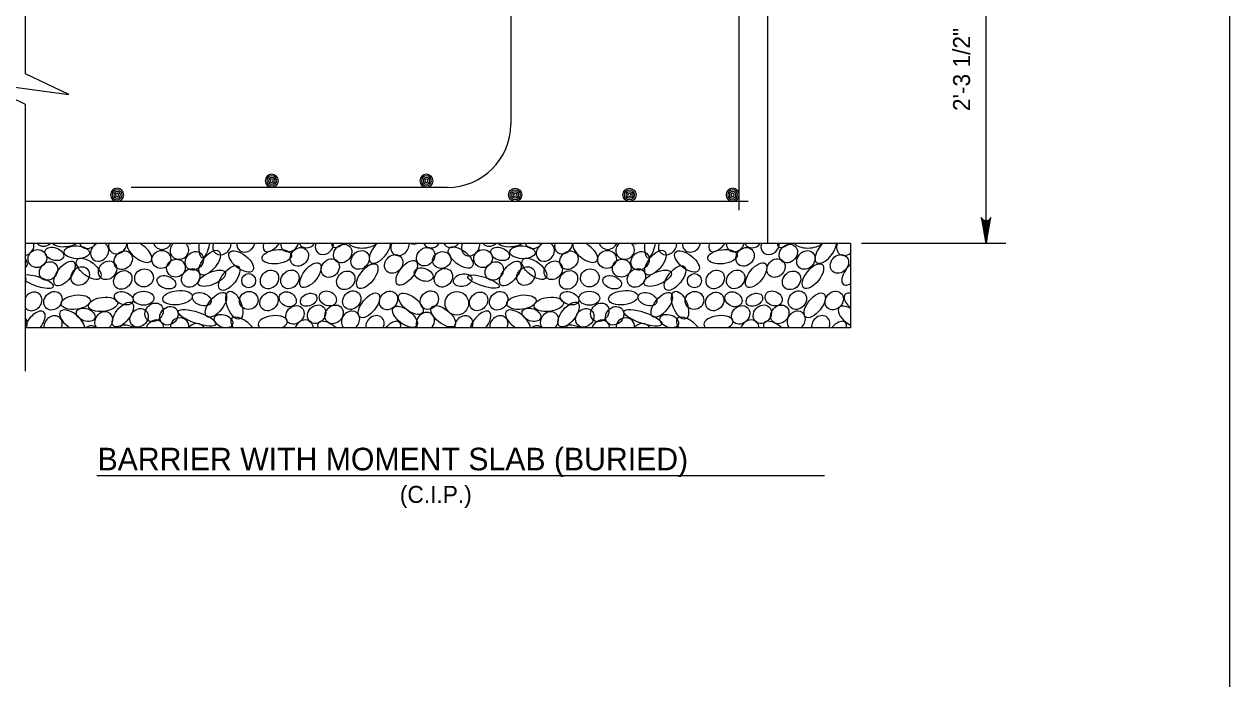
# Model space of a CAD drawing. Extents: x 638167 to 640248, y 296544 to 298920.
# Drawn here: x 639614.9 to 639832.8, y 297443 to 297561.4 of the extents above; entities that cross this region are included whole.
import ezdxf

# ---------------------------------------------------------------- set-up
doc = ezdxf.new("R2010")
doc.units = 0
doc.layers.add('1', color=7, linetype='Continuous')
doc.layers.add('50', color=7, linetype='Continuous')

# ---------------------------------------------------------------- blocks, each defined once
blk = doc.blocks.new('BAR')
at = {"layer": '50'}
for radius in [2, 1.5, 1, 0.5]:
    blk.add_circle((0, 0), radius, dxfattribs=at)

msp = doc.modelspace()

# ---------------------------------------------------------------- linework, layer by layer
at = {"layer": '1'}
for p, q in [((639832.78, 297153.48), (639832.78, 297717.48)), ((639744.14, 297527.71), (639744.14, 297617.44)), ((639615.18, 297552.37), (639615.18, 297597.82)), ((639702.86, 297590.89), (639702.86, 297543.27)), ((639788.74, 297521.68), (639788.74, 297591.54)), ((639749.22, 297589.63), (639749.22, 297521.68)), ((639615.18, 297498.62), (639615.18, 297546.83)), ((639691.43, 297531.84), (639634.28, 297531.84)), ((639745.74, 297529.3), (639615.18, 297529.3)), ((639749.22, 297521.68), (639615.18, 297521.68)), ((639764.22, 297521.68), (639749.22, 297521.68)), ((639764.22, 297521.68), (639764.22, 297506.44)), ((639792.33, 297521.68), (639766.21, 297521.68)), ((639764.22, 297506.44), (639615.18, 297506.44)), ((639628.06, 297479.73), (639759.57, 297479.73))]:
    msp.add_line(p, q, dxfattribs=at)
for points in [[(639615.18, 297546.83), (639607.01, 297550.82), (639622.99, 297548.65), (639615.18, 297552.37)], [(639788.74, 297521.68), (639789.62, 297526.38), (639789.5, 297526.2), (639789.37, 297526.02), (639789.21, 297525.93), (639789.06, 297525.83), (639788.9, 297525.81), (639788.74, 297525.78), (639788.58, 297525.81), (639788.43, 297525.83), (639788.27, 297525.93), (639788.11, 297526.02), (639787.99, 297526.2), (639787.86, 297526.38), (639788.74, 297521.68), (639787.99, 297526.2), (639788.11, 297526.02), (639788.74, 297521.68), (639788.27, 297525.93), (639788.43, 297525.83), (639788.74, 297521.68), (639788.58, 297525.81), (639788.74, 297525.78), (639788.74, 297521.68), (639788.9, 297525.81), (639789.06, 297525.83), (639788.74, 297521.68), (639789.21, 297525.93), (639789.37, 297526.02), (639788.74, 297521.68), (639789.5, 297526.2)]]:
    msp.add_lwpolyline(points, dxfattribs=at)
msp.add_circle((639693.11, 297510.89), 2.13, dxfattribs=at)
msp.add_arc((639691.43, 297543.27), 11.43, 270, 0, dxfattribs=at)
for centre, major_axis, ratio, start_param, end_param in [((639615.07, 297521.16), (1.2, 1.35), 0.844245, 4.013939, 5.673316), ((639618.68, 297522.88), (1.2, 1.35), 0.844245, 3.003443, 4.567396), ((639622.53, 297522.43), (-2.65, -0.32), 0.479042, 0.358165, 2.292462), ((639626.58, 297522.46), (1.2, 1.35), 0.844245, 2.692007, 4.878832), ((639628.58, 297520.18), (1.2, 1.35), 0.844245, 1.116568, 6.454271), ((639631.86, 297521.51), (1.2, 1.35), 0.844245, 2.112501, 5.458338), ((639635.79, 297520.21), (-2.1, 1.65), 0.479042, 0.155944, 5.032183), ((639639.92, 297522.26), (-1.58, -0.63), 0.948581, 6.248036, 8.661909), ((639642.99, 297520.48), (-1.58, -0.63), 0.948581, 5.053466, 9.856478), ((639645.09, 297523.35), (1.2, 1.35), 0.844245, 3.635828, 3.935011), ((639647.65, 297522.67), (0.54, 3.56), 0.282192, 1.89261, 4.476776), ((639650.66, 297521.34), (1.2, 1.35), 0.844245, 2.011773, 5.559066), ((639655.02, 297521.83), (1.2, 1.35), 0.844245, 2.298312, 5.272527), ((639660.04, 297522.46), (-1.65, -2.1), 0.479042, 5.423036, 7.863289), ((639662.93, 297521.9), (1.2, 1.35), 0.844245, 2.339625, 5.231214), ((639666.19, 297522.6), (1.2, 1.35), 0.844245, 2.790663, 4.780176), ((639669.18, 297521.38), (1.2, 1.35), 0.844245, 2.034448, 5.536391), ((639672.37, 297523.25), (-1.65, -2.1), 0.479042, 5.84355, 7.442775), ((639676.13, 297522.17), (-2.67, -0.09), 0.479042, 0.322822, 2.684578), ((639679.22, 297520.36), (-1.65, -2.1), 0.479042, 4.440071, 8.846254), ((639682.84, 297521.22), (1.2, 1.35), 0.844245, 1.934197, 5.636642), ((639685.63, 297523.28), (1.2, 1.35), 0.844245, 3.450124, 4.120715), ((639688.7, 297522.58), (1.2, 1.35), 0.844245, 2.775209, 4.79563), ((639692.25, 297522.68), (1.2, 1.35), 0.844245, 2.842527, 4.728312), ((639695.6, 297521.16), (1.2, 1.35), 0.844245, 1.897523, 5.673316), ((639699.21, 297522.88), (1.2, 1.35), 0.844245, 3.003443, 4.567396), ((639703.06, 297522.43), (-2.65, -0.32), 0.479042, 0.358165, 2.292462), ((639707.11, 297522.46), (1.2, 1.35), 0.844245, 2.692007, 4.878832), ((639709.11, 297520.18), (1.2, 1.35), 0.844245, 1.116568, 6.454271), ((639712.39, 297521.51), (1.2, 1.35), 0.844245, 2.112501, 5.458338), ((639716.32, 297520.21), (-2.1, 1.65), 0.479042, 0.155944, 5.032183), ((639720.45, 297522.26), (-1.58, -0.63), 0.948581, 6.248036, 8.661909), ((639723.52, 297520.48), (-1.58, -0.63), 0.948581, 5.053466, 9.856478), ((639725.62, 297523.35), (1.2, 1.35), 0.844245, 3.635828, 3.935011), ((639728.17, 297522.67), (0.54, 3.56), 0.282192, 1.89261, 4.476776), ((639731.18, 297521.34), (1.2, 1.35), 0.844245, 2.011773, 5.559066), ((639735.55, 297521.83), (1.2, 1.35), 0.844245, 2.298312, 5.272527), ((639740.57, 297522.46), (-1.65, -2.1), 0.479042, 5.423036, 7.863289), ((639743.46, 297521.9), (1.2, 1.35), 0.844245, 2.339625, 5.231214), ((639746.72, 297522.6), (1.2, 1.35), 0.844245, 2.790663, 4.780176), ((639749.71, 297521.38), (1.2, 1.35), 0.844245, 2.034448, 5.536391), ((639752.9, 297523.25), (-1.65, -2.1), 0.479042, 5.84355, 7.442775), ((639756.66, 297522.17), (-2.67, -0.09), 0.479042, 0.322822, 2.684578), ((639759.75, 297520.36), (-1.65, -2.1), 0.479042, 4.440071, 8.846254), ((639763.37, 297521.22), (1.2, 1.35), 0.844245, 1.934197, 4.491588), ((639613.28, 297519.17), (-2.1, 1.65), 0.479042, 2.931492, 4.071648), ((639617.42, 297514.81), (2.83, -0.91), 0.276285, 3.890082, 8.852647), ((639764.59, 297516.41), (-1.65, -2.1), 0.479042, 4.356552, 7.114761), ((639613.64, 297515.07), (1.65, 0.33), 0.666084, 5.754354, 6.54719), ((639616.52, 297511.24), (1.2, 1.35), 0.844245, 3.007178, 8.039996), ((639765.33, 297510.79), (-2.1, 1.65), 0.479042, 5.588927, 7.697398), ((639616.81, 297507.23), (-1.65, -2.1), 0.479042, 1.575722, 5.170485), ((639623.6, 297507.76), (-2.1, 1.65), 0.479042, 3.416341, 8.054971), ((639697.34, 297507.23), (-1.65, -2.1), 0.479042, 1.575722, 5.427418), ((639704.12, 297507.76), (-2.1, 1.65), 0.479042, 3.416341, 8.054971), ((639764.27, 297508.43), (-2.1, 1.65), 0.479042, 5.095948, 8.190377), ((639613.86, 297506.94), (1.2, 1.35), 0.844245, 5.056681, 6.177499), ((639620.18, 297506.93), (1.2, 1.35), 0.844245, 5.067197, 8.786828), ((639629.31, 297507.68), (1.2, 1.35), 0.844245, 4.532906, 9.321118), ((639638.52, 297506.15), (1.2, 1.35), 0.844245, 5.53192, 8.322104), ((639643.04, 297506.64), (-1.58, -0.63), 0.948581, 2.62382, 6.002939), ((639654.49, 297506.45), (-2.1, 1.65), 0.479042, 4.163068, 7.308244), ((639659.86, 297507.36), (-2.65, -0.32), 0.479042, 2.123285, 6.810528), ((639665.5, 297506.2), (1.2, 1.35), 0.844245, 5.501812, 8.352212), ((639670.21, 297505.71), (-2.1, 1.65), 0.479042, 4.555597, 6.915716), ((639673.91, 297507.78), (1.2, 1.35), 0.844245, 4.441542, 9.412483), ((639678.33, 297506.98), (1.2, 1.35), 0.844245, 5.035357, 8.818668), ((639681.05, 297505.4), (-1.65, -2.1), 0.479042, 2.415313, 4.587827), ((639687.42, 297507.55), (1.2, 1.35), 0.844245, 4.642636, 9.211388), ((639694.39, 297506.94), (1.2, 1.35), 0.844245, 5.056681, 8.797344), ((639700.71, 297506.93), (1.2, 1.35), 0.844245, 5.067197, 8.786828), ((639709.84, 297507.68), (1.2, 1.35), 0.844245, 4.532906, 9.321118), ((639719.05, 297506.15), (1.2, 1.35), 0.844245, 5.53192, 8.322104), ((639723.57, 297506.64), (-1.58, -0.63), 0.948581, 2.62382, 6.002939), ((639735.02, 297506.45), (-2.1, 1.65), 0.479042, 4.163068, 7.308244), ((639740.39, 297507.36), (-2.65, -0.32), 0.479042, 2.123285, 6.810528), ((639746.03, 297506.2), (1.2, 1.35), 0.844245, 5.501812, 8.352212), ((639750.74, 297505.71), (-2.1, 1.65), 0.479042, 4.555597, 6.915716), ((639754.44, 297507.78), (1.2, 1.35), 0.844245, 4.441542, 9.412483), ((639758.86, 297506.98), (1.2, 1.35), 0.844245, 5.035357, 8.818668), ((639761.58, 297505.4), (-1.65, -2.1), 0.479042, 2.415313, 4.587827), ((639626.78, 297505.12), (1.2, 1.35), 0.844245, 6.252986, 7.601039), ((639635.58, 297505.01), (3.16, -1.73), 0.282192, 1.923006, 3.407982), ((639646.05, 297505.6), (-1.58, -0.63), 0.948581, 3.284838, 5.341921), ((639650.15, 297505.16), (-2.65, -0.32), 0.479042, 4.261989, 4.671824), ((639674.88, 297504.77), (1.2, 1.35), 0.844245, 0.502275, 0.785378), ((639707.31, 297505.12), (1.2, 1.35), 0.844245, 6.252986, 7.601039), ((639716.11, 297505.01), (3.16, -1.73), 0.282192, 1.923006, 3.407982), ((639726.58, 297505.6), (-1.58, -0.63), 0.948581, 3.284838, 5.341921), ((639730.68, 297505.16), (-2.65, -0.32), 0.479042, 4.261989, 4.671824), ((639755.41, 297504.77), (1.2, 1.35), 0.844245, 0.502275, 0.785378)]:
    msp.add_ellipse(centre, major_axis=major_axis, ratio=ratio, start_param=start_param, end_param=end_param, dxfattribs=at)
for centre, major_axis, ratio in [((639617.33, 297518.98), (-1.58, -0.63), 0.948581), ((639620.4, 297519.82), (1.65, -0.58), 0.646802), ((639624.44, 297520.11), (2.29, -0.09), 0.504072), ((639632.84, 297518.68), (1.2, 1.35), 0.844245), ((639639.73, 297518.83), (-1.58, -0.63), 0.948581), ((639645.7, 297518.56), (1.2, 1.35), 0.844245), ((639648.46, 297518.24), (-1.65, -2.1), 0.479042), ((639654.16, 297518.45), (-2.1, 1.65), 0.479042), ((639660.59, 297519.31), (-2.65, -0.32), 0.479042), ((639664.66, 297519.28), (1.2, 1.35), 0.844245), ((639672.49, 297519.88), (1.2, 1.35), 0.844245), ((639675.65, 297518.72), (1.2, 1.35), 0.844245), ((639687.49, 297519.32), (1.2, 1.35), 0.844245), ((639690.41, 297518.72), (-1.57, -0.63), 0.87402), ((639693.81, 297519.17), (-2.1, 1.65), 0.479042), ((639697.86, 297518.98), (-1.58, -0.63), 0.948581), ((639700.93, 297519.82), (1.65, -0.58), 0.646802), ((639704.97, 297520.11), (2.29, -0.09), 0.504072), ((639713.37, 297518.68), (1.2, 1.35), 0.844245), ((639720.26, 297518.83), (-1.58, -0.63), 0.948581), ((639726.23, 297518.56), (1.2, 1.35), 0.844245), ((639728.99, 297518.24), (-1.65, -2.1), 0.479042), ((639734.69, 297518.45), (-2.1, 1.65), 0.479042), ((639741.12, 297519.31), (-2.65, -0.32), 0.479042), ((639745.19, 297519.28), (1.2, 1.35), 0.844245), ((639753.01, 297519.88), (1.2, 1.35), 0.844245), ((639756.18, 297518.72), (1.2, 1.35), 0.844245), ((639619.35, 297516.73), (1.2, 1.35), 0.844245), ((639622.25, 297516.27), (-1.65, -2.1), 0.479042), ((639626.6, 297517.12), (-2.1, 1.65), 0.479042), ((639630.01, 297516.86), (1.2, 1.35), 0.844245), ((639642.37, 297517.24), (-1.58, -0.63), 0.948581), ((639666.67, 297515.97), (-1.65, -2.1), 0.479042), ((639670.25, 297517.26), (1.2, 1.35), 0.844245), ((639676.94, 297515.81), (-1.65, -2.1), 0.479042), ((639681.71, 297518), (1.2, 1.35), 0.844245), ((639684.06, 297516.41), (-1.65, -2.1), 0.479042), ((639699.88, 297516.73), (1.2, 1.35), 0.844245), ((639702.78, 297516.27), (-1.65, -2.1), 0.479042), ((639707.13, 297517.12), (-2.1, 1.65), 0.479042), ((639710.54, 297516.86), (1.2, 1.35), 0.844245), ((639722.9, 297517.24), (-1.58, -0.63), 0.948581), ((639747.2, 297515.97), (-1.65, -2.1), 0.479042), ((639750.78, 297517.26), (1.2, 1.35), 0.844245), ((639757.46, 297515.81), (-1.65, -2.1), 0.479042), ((639762.24, 297518), (1.2, 1.35), 0.844245), ((639625.07, 297515.82), (1.2, 1.35), 0.844245), ((639632.76, 297515.11), (1.2, 1.35), 0.844245), ((639636.61, 297515.49), (-1.58, -0.63), 0.948581), ((639640.65, 297514.69), (1.65, -0.58), 0.646802), ((639645.03, 297515.47), (1.2, 1.35), 0.844245), ((639648.86, 297515.42), (2.45, 1.04), 0.422273), ((639652, 297515.46), (-1.65, -2.1), 0.479042), ((639655.51, 297514.97), (0, 1.28), 0.982495), ((639659.27, 297515.2), (1.2, 1.35), 0.844245), ((639662.96, 297515.22), (1.2, 1.35), 0.844245), ((639673.06, 297515.04), (1.2, 1.35), 0.844245), ((639687.12, 297516.07), (1.65, -0.58), 0.646802), ((639690.69, 297515.5), (1.2, 1.35), 0.844245), ((639694.17, 297515.07), (1.65, 0.33), 0.666084), ((639697.95, 297514.81), (2.83, -0.91), 0.276285), ((639705.6, 297515.82), (1.2, 1.35), 0.844245), ((639713.29, 297515.11), (1.2, 1.35), 0.844245), ((639717.14, 297515.49), (-1.58, -0.63), 0.948581), ((639721.18, 297514.69), (1.65, -0.58), 0.646802), ((639725.56, 297515.47), (1.2, 1.35), 0.844245), ((639729.39, 297515.42), (2.45, 1.04), 0.422273), ((639732.53, 297515.46), (-1.65, -2.1), 0.479042), ((639736.04, 297514.97), (0, 1.28), 0.982495), ((639739.8, 297515.2), (1.2, 1.35), 0.844245), ((639743.49, 297515.22), (1.2, 1.35), 0.844245), ((639753.59, 297515.04), (1.2, 1.35), 0.844245), ((639620.14, 297511.35), (1.2, 1.35), 0.844245), ((639624.27, 297511.09), (-2.65, -0.32), 0.479042), ((639629.19, 297510.69), (-2.65, -0.32), 0.479042), ((639632.94, 297511.8), (1.65, -0.58), 0.646802), ((639636.52, 297511.81), (1.88, 0), 0.671766), ((639642.65, 297511.9), (-2.65, -0.32), 0.479042), ((639647.03, 297511.64), (1.65, -0.58), 0.646802), ((639649.6, 297510.6), (-1.65, -2.1), 0.479042), ((639652.93, 297510.55), (0.99, -2.48), 0.479042), ((639655.51, 297511.41), (-1.58, -0.63), 0.948581), ((639659.18, 297511.22), (1.2, 1.35), 0.844245), ((639662.57, 297511.61), (1.43, -0.74), 0.796199), ((639666.35, 297511.53), (1.44, 0.65), 0.687276), ((639669.82, 297511.76), (1.43, -0.74), 0.796199), ((639674.13, 297511.46), (1.2, 1.35), 0.844245), ((639677.25, 297510.52), (-1.65, -2.1), 0.479042), ((639680.77, 297511.4), (1.2, 1.35), 0.844245), ((639684.8, 297510.79), (-2.1, 1.65), 0.479042), ((639688.14, 297511.47), (1.2, 1.35), 0.844245), ((639697.05, 297511.24), (1.2, 1.35), 0.844245), ((639700.67, 297511.35), (1.2, 1.35), 0.844245), ((639704.8, 297511.09), (-2.65, -0.32), 0.479042), ((639709.72, 297510.69), (-2.65, -0.32), 0.479042), ((639713.47, 297511.8), (1.65, -0.58), 0.646802), ((639717.05, 297511.81), (1.88, 0), 0.671766), ((639723.18, 297511.9), (-2.65, -0.32), 0.479042), ((639727.56, 297511.64), (1.65, -0.58), 0.646802), ((639730.13, 297510.6), (-1.65, -2.1), 0.479042), ((639733.46, 297510.55), (0.99, -2.48), 0.479042), ((639736.04, 297511.41), (-1.58, -0.63), 0.948581), ((639739.71, 297511.22), (1.2, 1.35), 0.844245), ((639743.1, 297511.61), (1.43, -0.74), 0.796199), ((639746.87, 297511.53), (1.44, 0.65), 0.687276), ((639750.35, 297511.76), (1.43, -0.74), 0.796199), ((639754.65, 297511.46), (1.2, 1.35), 0.844245), ((639757.77, 297510.52), (-1.65, -2.1), 0.479042), ((639761.3, 297511.4), (1.2, 1.35), 0.844245), ((639626.07, 297508.81), (1.65, -0.58), 0.646802), ((639632.78, 297508.85), (-1.65, -2.1), 0.479042), ((639635.71, 297508.26), (1.2, 1.35), 0.844245), ((639638.42, 297509.25), (1.2, 1.35), 0.844245), ((639641.1, 297508.64), (1.2, 1.35), 0.844245), ((639646.19, 297508.27), (3.41, -1.15), 0.282192), ((639663.87, 297508.79), (1.2, 1.35), 0.844245), ((639667.78, 297508.91), (1.2, 1.35), 0.844245), ((639670.93, 297508.89), (1.2, 1.35), 0.844245), ((639683.74, 297508.43), (-2.1, 1.65), 0.479042), ((639690.66, 297508.54), (-2.1, 1.65), 0.479042), ((639706.6, 297508.81), (1.65, -0.58), 0.646802), ((639713.31, 297508.85), (-1.65, -2.1), 0.479042), ((639716.24, 297508.26), (1.2, 1.35), 0.844245), ((639718.95, 297509.25), (1.2, 1.35), 0.844245), ((639721.63, 297508.64), (1.2, 1.35), 0.844245), ((639726.72, 297508.27), (3.41, -1.15), 0.282192), ((639744.4, 297508.79), (1.2, 1.35), 0.844245), ((639748.31, 297508.91), (1.2, 1.35), 0.844245), ((639751.46, 297508.89), (1.2, 1.35), 0.844245), ((639650.96, 297507.67), (1.65, -0.58), 0.646802), ((639731.49, 297507.67), (1.65, -0.58), 0.646802)]:
    msp.add_ellipse(centre, major_axis=major_axis, ratio=ratio, dxfattribs=at)

# ---------------------------------------------------------------- block references
at = {"layer": '1', "xscale": 0.5953136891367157}
for p, yscale, rotation in [((639659.68, 297533.04), -0.5953136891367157, -89.99999999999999), ((639687.62, 297533.04), -0.5953136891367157, -89.99999999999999), ((639631.74, 297530.5), -0.5953136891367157, -89.99999999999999), ((639703.66, 297530.5), 0.5953136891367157, -90.00000000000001), ((639724.3, 297530.5), 0.5953136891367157, -90.00000000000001), ((639742.95, 297530.5), -0.5953136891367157, -89.99999999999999)]:
    msp.add_blockref('BAR', p, dxfattribs=dict(at, yscale=yscale, rotation=rotation))

# ---------------------------------------------------------------- texts
at = {"layer": '1'}
msp.add_text('2\'-3 1/2"', height=3.072, rotation=90, dxfattribs=at).set_placement((639785.84, 297545.65))
for s, height, p in [('BARRIER WITH MOMENT SLAB (BURIED)', 4.08, (639628.21, 297480.69)), ('(C.I.P.)', 3.072, (639682.81, 297474.8))]:
    msp.add_text(s, height=height, dxfattribs=at).set_placement(p)

doc.saveas('drawing.dxf')
